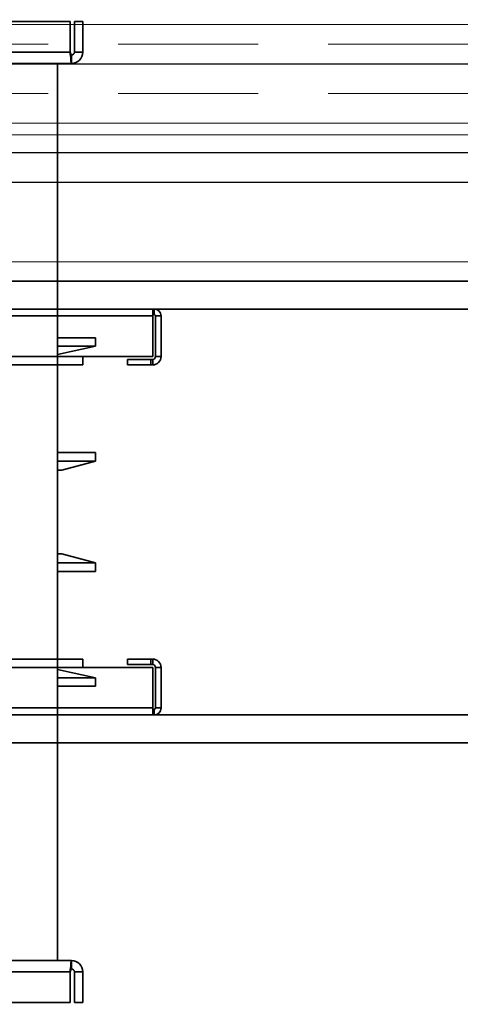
# Model space of a CAD drawing. Header units: millimetres. Extents: x -1465 to 393277, y -3788 to 454312.
# Tile 365 of 656: x 358203 to 358360, y 11624 to 11976. Entities that reach past the tile are written whole.
import ezdxf

# ---------------------------------------------------------------- set-up
doc = ezdxf.new("R2010")
doc.units = ezdxf.units.MM
doc.header["$XCLIPFRAME"] = 2
doc.linetypes.add('DASHED', pattern=[0.75, 0.5, -0.25])
for name, color, linetype in [('AHU03-3-42843OBJ', 8, 'Continuous'), ('AHU03-3-42950OBJ', 8, 'Continuous'), ('AHU03-3-68109OBJ', 8, 'Continuous'), ('AHU03-3-68634OBJ', 8, 'Continuous'), ('AHU03-3-68635OBJ', 8, 'Continuous'), ('FLUID-Wy2', 8, 'Continuous'), ('FLUID-Wy2-INS', 8, 'Continuous')]:
    doc.layers.add(name, color=color, linetype=linetype)
picture_1 = doc.add_image_def('image1.bmp', size_in_pixel=(951, 911))

msp = doc.modelspace()

# ---------------------------------------------------------------- linework, layer by layer
at = {"color": 8, "linetype": 'Continuous', "lineweight": 35, "ltscale": 100}
for p, q in [((359036.92, 11882.8), (357654.61, 11882.8)), ((357654.61, 11872.8), (359471.61, 11872.8)), ((357654.61, 11727.63), (359471.61, 11727.63)), ((359036.92, 11717.63), (357654.61, 11717.63))]:
    msp.add_line(p, q, dxfattribs=at)
at = {"layer": 'AHU03-3-42843OBJ', "color": 8, "linetype": 'Continuous', "lineweight": 35, "ltscale": 100}
for p, q in [((358229.63, 11862.47), (358216.13, 11862.47)), ((358229.63, 11862.47), (358229.63, 11859.52)), ((358216.13, 11856.58), (358229.63, 11859.52)), ((358229.63, 11859.52), (358216.13, 11859.52)), ((358216.13, 11743.85), (358229.63, 11740.91)), ((358229.63, 11740.91), (358216.13, 11740.91)), ((358229.63, 11737.96), (358229.63, 11740.91)), ((358229.63, 11737.96), (358216.13, 11737.96))]:
    msp.add_line(p, q, dxfattribs=at)
at = {"layer": 'AHU03-3-42950OBJ', "color": 8, "linetype": 'Continuous', "lineweight": 35, "ltscale": 100}
for p, q in [((358216.13, 11821.45), (358229.63, 11821.45)), ((358229.63, 11818.34), (358229.63, 11821.45)), ((358216.13, 11818.34), (358229.63, 11818.34)), ((358217.63, 11815.13), (358229.63, 11818.34)), ((358216.13, 11815.13), (358217.63, 11815.13)), ((358216.13, 11785.3), (358217.63, 11785.3)), ((358217.63, 11785.3), (358229.63, 11782.09)), ((358216.13, 11782.09), (358229.63, 11782.09)), ((358229.63, 11782.09), (358229.63, 11778.98)), ((358216.13, 11778.98), (358229.63, 11778.98))]:
    msp.add_line(p, q, dxfattribs=at)
at = {"layer": 'AHU03-3-68109OBJ', "color": 8, "linetype": 'Continuous', "lineweight": 35, "ltscale": 100}
for p, q in [((357923.63, 11872.8), (358250.63, 11872.8)), ((358250.13, 11872.8), (358250.13, 11855.8)), ((358250.63, 11872.8), (358250.63, 11870.8)), ((358250.13, 11870.3), (357924.13, 11870.3)), ((358250.63, 11870.8), (358250.13, 11870.8)), ((358253.13, 11870.3), (358251.13, 11870.3)), ((358251.13, 11870.3), (358251.13, 11855.8)), ((358253.13, 11870.3), (358253.13, 11855.8)), ((357924.13, 11855.8), (358250.13, 11855.8)), ((358225.13, 11855.8), (358225.13, 11852.8)), ((358250.13, 11854.8), (358241.13, 11854.8)), ((358241.13, 11852.8), (358241.13, 11854.8)), ((358249.52, 11852.8), (358249.52, 11854.8)), ((358250.13, 11852.8), (358250.13, 11854.8)), ((358253.13, 11855.8), (358251.13, 11855.8)), ((357949.13, 11852.8), (358225.13, 11852.8)), ((358250.13, 11852.8), (358241.13, 11852.8)), ((357949.13, 11747.63), (358225.13, 11747.63)), ((358225.13, 11744.63), (358225.13, 11747.63)), ((358250.13, 11747.63), (358241.13, 11747.63)), ((358241.13, 11747.63), (358241.13, 11745.63)), ((358250.13, 11745.63), (358241.13, 11745.63)), ((358249.52, 11747.63), (358249.52, 11745.63)), ((358250.13, 11747.63), (358250.13, 11745.63)), ((357924.13, 11744.63), (358250.13, 11744.63)), ((358250.13, 11727.63), (358250.13, 11744.63)), ((358253.13, 11744.63), (358251.13, 11744.63)), ((358251.13, 11730.13), (358251.13, 11744.63)), ((358253.13, 11730.13), (358253.13, 11744.63)), ((357923.63, 11727.63), (358250.63, 11727.63)), ((358250.13, 11730.13), (357924.13, 11730.13)), ((358250.63, 11729.63), (358250.13, 11729.63)), ((358250.63, 11727.63), (358250.63, 11729.63)), ((358253.13, 11730.13), (358251.13, 11730.13))]:
    msp.add_line(p, q, dxfattribs=at)
for centre, radius, start, end in [((358250.63, 11870.3), 2.5, 0, 90), ((358250.63, 11870.3), 0.5, 0, 90), ((358250.13, 11855.8), 3, 270, 0), ((358250.13, 11855.8), 1, 270, 0), ((358250.13, 11744.63), 3, 0, 90), ((358250.13, 11744.63), 1, 0, 90), ((358250.63, 11730.13), 2.5, 270, 0), ((358250.63, 11730.13), 0.5, 270, 0)]:
    msp.add_arc(centre, radius, start, end, dxfattribs=at)
at = {"layer": 'AHU03-3-68634OBJ', "color": 8, "linetype": 'Continuous', "lineweight": 35, "ltscale": 100}
for p, q in [((358220.63, 11975.6), (357953.63, 11975.6)), ((358220.63, 11964.6), (358220.63, 11975.6)), ((358225.13, 11975.6), (358222.13, 11975.6)), ((358222.13, 11964.6), (358222.13, 11975.6)), ((358225.13, 11964.6), (358225.13, 11975.6)), ((358220.63, 11964.6), (357953.63, 11964.6)), ((358220.68, 11963.97), (358220.63, 11964.6)), ((358220.71, 11963.56), (358220.68, 11963.97)), ((358221.13, 11960.6), (358221.13, 11963.6)), ((358225.13, 11964.6), (358222.13, 11964.6)), ((358221.13, 11960.6), (357953.13, 11960.6)), ((358221.13, 11639.83), (357953.13, 11639.83)), ((358221.13, 11639.83), (358221.13, 11636.83)), ((358220.68, 11636.45), (358220.63, 11635.83)), ((358220.71, 11636.86), (358220.68, 11636.45)), ((358220.63, 11635.83), (357953.63, 11635.83)), ((358220.63, 11635.83), (358220.63, 11624.83)), ((358225.13, 11635.83), (358222.13, 11635.83)), ((358222.13, 11635.83), (358222.13, 11624.83)), ((358225.13, 11635.83), (358225.13, 11624.83)), ((358220.63, 11624.83), (357953.63, 11624.83)), ((358225.13, 11624.83), (358222.13, 11624.83))]:
    msp.add_line(p, q, dxfattribs=at)
at = {"layer": 'AHU03-3-68634OBJ', "color": 8, "linetype": 'Continuous', "lineweight": 35, "ltscale": 100, "flags": 128}
for points in [[(358221.13, 11963.6), (358221, 11963.68), (358220.88, 11963.89), (358220.63, 11964.6)], [(358221.13, 11960.6), (358221.08, 11960.66), (358221.02, 11960.81), (358220.97, 11961.07), (358220.92, 11961.43), (358220.82, 11962.38), (358220.71, 11963.56)], [(358221.13, 11639.83), (358221.08, 11639.77), (358221.02, 11639.61), (358220.97, 11639.35), (358220.92, 11639), (358220.82, 11638.05), (358220.71, 11636.86)], [(358221.13, 11636.83), (358221, 11636.75), (358220.88, 11636.53), (358220.63, 11635.83)]]:
    msp.add_lwpolyline(points, dxfattribs=at)
at = {"layer": 'AHU03-3-68634OBJ', "color": 8, "linetype": 'Continuous', "lineweight": 35, "ltscale": 100}
for centre, radius, start, end in [((358221.13, 11964.6), 4, 270, 0), ((358221.13, 11964.6), 1, 270, 0), ((358221.13, 11635.83), 4, 0, 90), ((358221.13, 11635.83), 1, 0, 90)]:
    msp.add_arc(centre, radius, start, end, dxfattribs=at)
at = {"layer": 'AHU03-3-68635OBJ', "color": 8, "linetype": 'Continuous', "lineweight": 35, "ltscale": 100}
for p, q in [((358216.13, 11747.63), (358216.13, 11960.6)), ((358216.13, 11852.8), (358216.13, 11639.83))]:
    msp.add_line(p, q, dxfattribs=at)
at = {"layer": 'FLUID-Wy2', "color": 8, "linetype": 'Continuous', "lineweight": 18, "ltscale": 100}
for p, q in [((357562.8, 11974.57), (359562.8, 11974.57)), ((359562.8, 11974.57), (357562.8, 11974.57)), ((357562.8, 11960.43), (359562.8, 11960.43)), ((359592.8, 11939.22), (357532.8, 11939.22))]:
    msp.add_line(p, q, dxfattribs=at)
at = {"layer": 'FLUID-Wy2', "color": 8, "linetype": 'DASHED', "lineweight": 18, "ltscale": 100}
for p, q in [((359562.8, 11967.5), (357562.8, 11967.5)), ((359562.8, 11949.82), (357562.8, 11949.82))]:
    msp.add_line(p, q, dxfattribs=at)
at = {"layer": 'FLUID-Wy2', "color": 8, "linetype": 'Continuous', "lineweight": 25, "ltscale": 100}
for p, q in [((357562.8, 11960.43), (359562.8, 11960.43)), ((359607.8, 11928.61), (357517.8, 11928.61)), ((359607.8, 11918), (357517.8, 11918))]:
    msp.add_line(p, q, dxfattribs=at)
at = {"layer": 'FLUID-Wy2-INS', "color": 8, "linetype": 'Continuous', "lineweight": 13, "ltscale": 100}
for p, q in [((359662.8, 11935.12), (357462.8, 11935.12)), ((357462.8, 11889.72), (359662.8, 11889.72))]:
    msp.add_line(p, q, dxfattribs=at)

# ---------------------------------------------------------------- pictures from other files: only their frames are drawn
at = {"color": 8, "lineweight": 13}
image = msp.add_image(picture_1, insert=(357606.99, 12545.82), size_in_units=(1986.02, 1904.63), rotation=-90, dxfattribs=at)
image.set_boundary_path([(-0.5, -0.5), (950.5, 910.5)])

doc.saveas('drawing.dxf')
